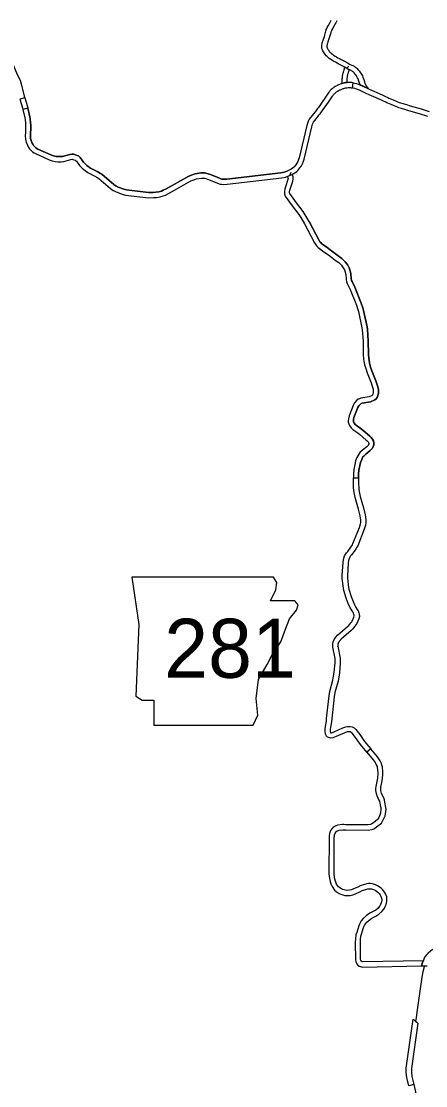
# Model space of a CAD drawing. Extents: x 77230 to 630905, y 790554 to 1662844.
# Drawn here: x 565999 to 585543, y 1577441 to 1628851 of the extents above; entities that cross this region are included whole.
import ezdxf

# ---------------------------------------------------------------- set-up
doc = ezdxf.new("R2010")
doc.units = 0
doc.layers.add('Level 10', color=7, linetype='Continuous')
doc.layers.add('Level 24', color=7, linetype='Continuous')

msp = doc.modelspace()

# ---------------------------------------------------------------- linework, layer by layer
at = {"layer": 'Level 10'}
for p, q in [((570436, 1620686), (570452, 1620677)), ((570436, 1620686), (570452, 1620677)), ((570581, 1620890), (570565, 1620900)), ((570565, 1620900), (570581, 1620890)), ((582788, 1608472), (582779, 1608496)), ((582788, 1608472), (582779, 1608496)), ((583013, 1608582), (583021, 1608558)), ((583021, 1608558), (583013, 1608582)), ((581056, 1598622), (581053, 1598646)), ((581164, 1598075), (581056, 1598622)), ((581303, 1598646), (581301, 1598670)), ((581301, 1598670), (581414, 1598097))]:
    msp.add_line(p, q, dxfattribs=at)
for points in [[(582762, 1625600), (582369, 1625779), (582340, 1625866), (582309, 1625960), (582271, 1626071), (582253, 1626115), (582233, 1626157), (582214, 1626191), (582193, 1626223), (582162, 1626266), (582140, 1626294), (582082, 1626360), (582051, 1626392), (582031, 1626411), (582007, 1626430), (581990, 1626441), (581964, 1626455), (581934, 1626470), (581907, 1626483), (581870, 1626501), (581775, 1626547), (581634, 1626629), (581498, 1626704), (581374, 1626772), (581317, 1626800), (581258, 1626831), (581179, 1626874), (581108, 1626914), (581032, 1626960), (580957, 1627007), (580879, 1627061), (580827, 1627104), (580782, 1627144), (580734, 1627191), (580694, 1627236), (580660, 1627283), (580629, 1627331), (580596, 1627383), (580574, 1627422), (580551, 1627468), (580540, 1627500), (580526, 1627535), (580515, 1627594), (580517, 1627648), (580523, 1627703), (580534, 1627760), (580542, 1627810), (580553, 1627854), (580567, 1627899), (580581, 1627942), (580644, 1628122), (580714, 1628371), (580726, 1628410), (580739, 1628450), (580758, 1628496), (580786, 1628553), (580831, 1628634), (580891, 1628744), (580941, 1628838), (580980, 1628900)], [(581245, 1628876), (581230, 1628841), (581198, 1628778), (581158, 1628713), (581111, 1628626), (581051, 1628514), (581007, 1628436), (580986, 1628393), (580974, 1628363), (580963, 1628333), (580954, 1628301), (580882, 1628047), (580818, 1627862), (580805, 1627824), (580794, 1627787), (580787, 1627759), (580780, 1627717), (580771, 1627666), (580766, 1627629), (580766, 1627614), (580768, 1627604), (580774, 1627588), (580782, 1627566), (580796, 1627538), (580811, 1627510), (580839, 1627466), (580866, 1627425), (580889, 1627393), (580916, 1627364), (580953, 1627327), (580990, 1627294), (581031, 1627260), (581094, 1627216), (581163, 1627173), (581234, 1627130), (581300, 1627092), (581376, 1627052), (581430, 1627023), (581489, 1626994), (581618, 1626923), (581758, 1626846), (581893, 1626767), (581978, 1626726), (582014, 1626709), (582046, 1626694), (582079, 1626676), (582116, 1626657), (582153, 1626633), (582194, 1626601), (582226, 1626571), (582266, 1626530), (582334, 1626452), (582363, 1626415), (582399, 1626364), (582428, 1626320), (582455, 1626272), (582482, 1626216), (582505, 1626158), (582546, 1626039), (582577, 1625945), (582608, 1625852), (582617, 1625827), (582628, 1625802), (582634, 1625789), (582641, 1625777), (582654, 1625758), (582691, 1625709), (582723, 1625665), (582762, 1625600)], [(564818, 1627756), (564888, 1627729), (565074, 1627615), (565134, 1627569), (565240, 1627457), (565320, 1627348), (565384, 1627250), (565422, 1627177), (565807, 1626284), (565943, 1626002), (566000, 1625824), (566141, 1625242), (566169, 1625153), (565928, 1625084)], [(581611, 1626642), (581610, 1626598), (581609, 1626590), (581605, 1626564), (581600, 1626543), (581592, 1626514), (581581, 1626482), (581569, 1626448), (581558, 1626415), (581546, 1626376), (581533, 1626329), (581524, 1626290), (581518, 1626256), (581513, 1626223), (581510, 1626195), (581499, 1626097), (581496, 1626064), (581493, 1626025), (581489, 1625930), (581489, 1625841), (581559, 1625863), (581611, 1625876), (581670, 1625887), (581739, 1625894)], [(581739, 1625894), (581739, 1625924), (581743, 1626013), (581745, 1626046), (581747, 1626071), (581758, 1626165), (581761, 1626190), (581765, 1626216), (581769, 1626240), (581776, 1626269), (581786, 1626307), (581796, 1626339), (581805, 1626367), (581817, 1626399), (581831, 1626440), (581843, 1626483), (581849, 1626510), (581775, 1626547), (581611, 1626642)], [(581830, 1626659), (581811, 1626653), (581791, 1626645), (581776, 1626635), (581765, 1626625), (581750, 1626609), (581734, 1626588)], [(581997, 1625636), (582039, 1625882), (581973, 1625892), (581909, 1625896), (581846, 1625898), (581778, 1625896), (581714, 1625893), (581670, 1625887), (581638, 1625881), (581605, 1625875), (581559, 1625863), (581514, 1625850), (581465, 1625832), (581332, 1625780), (581286, 1625761), (581242, 1625739), (581201, 1625717), (581169, 1625698), (581126, 1625671), (581087, 1625644), (581058, 1625621), (581017, 1625585), (580978, 1625549), (580948, 1625519), (580916, 1625485), (580891, 1625455), (580864, 1625423), (580831, 1625378), (580796, 1625327), (580670, 1625139), (580527, 1624929), (580421, 1624783), (580355, 1624685), (580316, 1624633), (580243, 1624541), (580197, 1624481), (580055, 1624299)], [(580252, 1624145), (580394, 1624328), (580441, 1624387), (580513, 1624480), (580559, 1624540), (580626, 1624640), (580731, 1624785), (580877, 1624999), (581003, 1625187), (581034, 1625233), (581060, 1625268), (581083, 1625295), (581102, 1625318), (581126, 1625344), (581151, 1625368), (581184, 1625398), (581218, 1625428), (581237, 1625443), (581265, 1625463), (581299, 1625485), (581323, 1625499), (581356, 1625517), (581390, 1625533), (581426, 1625548), (581553, 1625598), (581592, 1625612), (581624, 1625622), (581659, 1625630), (581684, 1625635), (581708, 1625640), (581738, 1625644), (581789, 1625647), (581845, 1625648), (581896, 1625647), (581947, 1625643), (581997, 1625636)], [(581997, 1625636), (582039, 1625882), (582109, 1625869), (582196, 1625845), (582281, 1625814), (582338, 1625792), (582388, 1625771), (582436, 1625751), (582473, 1625734), (582774, 1625595), (582916, 1625530), (583145, 1625427), (583473, 1625281), (583575, 1625233), (583714, 1625165), (583762, 1625144), (583808, 1625124), (583970, 1625058), (584261, 1624935), (584317, 1624917), (584440, 1624880), (584612, 1624827), (584793, 1624773), (585319, 1624617), (585715, 1624498)], [(585642, 1624259), (585247, 1624377), (584722, 1624533), (584539, 1624588), (584368, 1624641), (584242, 1624678), (584173, 1624701), (583874, 1624828), (583712, 1624894), (583662, 1624915), (583609, 1624939), (583467, 1625008), (583369, 1625054), (583043, 1625199), (582812, 1625302), (582670, 1625368), (582371, 1625506), (582336, 1625521), (582292, 1625541), (582245, 1625560), (582192, 1625580), (582120, 1625607), (582053, 1625625), (581997, 1625636)], [(566169, 1625153), (566293, 1624733), (566312, 1624657)], [(565928, 1625084), (566052, 1624668), (566069, 1624598)], [(566312, 1624657), (566069, 1624598), (566169, 1624188), (566184, 1624108), (566202, 1623930), (566207, 1623828), (566207, 1623642), (566195, 1623471), (566192, 1623324), (566199, 1623164), (566213, 1623082), (566236, 1623009), (566293, 1622868), (566331, 1622790), (566393, 1622694), (566441, 1622642), (566546, 1622550), (566617, 1622495), (566683, 1622459), (567341, 1622166), (567490, 1622118), (567631, 1622083), (567765, 1622064), (567945, 1622064), (568049, 1622082), (568391, 1622175), (568462, 1622185), (568485, 1622182), (568543, 1622167), (568601, 1622147), (568624, 1622134), (568667, 1622103), (568809, 1621891), (568941, 1621758), (569015, 1621695), (569218, 1621541), (569556, 1621376), (569697, 1621295), (569741, 1621266), (570310, 1620776), (570436, 1620686)], [(566312, 1624657), (566069, 1624598), (566169, 1624188), (566184, 1624108), (566202, 1623930), (566207, 1623828), (566207, 1623642), (566195, 1623471), (566192, 1623324), (566199, 1623164), (566213, 1623082), (566236, 1623009), (566293, 1622868), (566331, 1622790), (566393, 1622694), (566441, 1622642), (566546, 1622550), (566617, 1622495), (566683, 1622459), (567341, 1622166), (567490, 1622118), (567631, 1622083), (567765, 1622064), (567945, 1622064), (568049, 1622082), (568391, 1622175), (568462, 1622185), (568485, 1622182), (568543, 1622167), (568601, 1622147), (568624, 1622134), (568667, 1622103), (568809, 1621891), (568941, 1621758), (569015, 1621695), (569218, 1621541), (569556, 1621376), (569697, 1621295), (569741, 1621266), (570310, 1620776), (570436, 1620686)], [(566312, 1624657), (566414, 1624241), (566432, 1624143), (566451, 1623948), (566457, 1623834), (566457, 1623634), (566445, 1623459), (566442, 1623327), (566448, 1623191), (566456, 1623141), (566471, 1623094), (566521, 1622970), (566550, 1622913), (566591, 1622848), (566616, 1622822), (566705, 1622743), (566755, 1622704), (566795, 1622682), (567430, 1622400), (567558, 1622358), (567679, 1622328), (567783, 1622314), (567923, 1622314), (567994, 1622326), (568341, 1622421), (568458, 1622436), (568530, 1622429), (568616, 1622406), (568702, 1622377), (568757, 1622347), (568850, 1622280), (569004, 1622050), (569112, 1621941), (569172, 1621889), (569349, 1621755), (569673, 1621597), (569829, 1621507), (569893, 1621465), (570464, 1620973), (570581, 1620890)], [(570581, 1620890), (570464, 1620973), (569893, 1621465), (569829, 1621507), (569673, 1621597), (569349, 1621755), (569172, 1621889), (569112, 1621941), (569004, 1622050), (568850, 1622280), (568757, 1622347), (568702, 1622377), (568616, 1622406), (568530, 1622429), (568458, 1622436), (568341, 1622421), (567994, 1622326), (567923, 1622314), (567783, 1622314), (567679, 1622328), (567558, 1622358), (567430, 1622400), (566795, 1622682), (566755, 1622704), (566705, 1622743), (566616, 1622822), (566591, 1622848), (566550, 1622913), (566521, 1622970), (566471, 1623094), (566456, 1623141), (566448, 1623191), (566442, 1623327), (566445, 1623459), (566457, 1623634), (566457, 1623834), (566451, 1623948), (566432, 1624143), (566414, 1624241), (566312, 1624657)], [(580055, 1624299), (579914, 1624121), (579879, 1624057), (579842, 1623966), (579798, 1623815), (579423, 1622263), (579396, 1622168), (579359, 1622072), (579322, 1622005), (579265, 1621920), (579183, 1621817), (579161, 1621796), (579044, 1621710), (578911, 1621641), (578846, 1621618)], [(578930, 1621383), (579011, 1621412), (579176, 1621497), (579323, 1621605), (579369, 1621649), (579467, 1621772), (579536, 1621875), (579586, 1621966), (579633, 1622089), (579665, 1622199), (580039, 1623751), (580078, 1623883), (580106, 1623950), (580123, 1623983), (580252, 1624145)], [(570565, 1620900), (570682, 1620840), (570951, 1620743), (571088, 1620704), (572153, 1620577), (572376, 1620583), (572508, 1620594), (572652, 1620617), (572780, 1620654), (572862, 1620687), (573003, 1620756), (573285, 1620913), (574089, 1621369), (574300, 1621455), (574406, 1621484), (574683, 1621527), (574762, 1621532), (574845, 1621529), (574920, 1621517), (575137, 1621454), (575573, 1621271), (575681, 1621232), (575717, 1621224), (575757, 1621221), (575927, 1621229), (578543, 1621535), (578703, 1621567), (578846, 1621618)], [(578846, 1621618), (578703, 1621567), (578543, 1621535), (575927, 1621229), (575757, 1621221), (575717, 1621224), (575681, 1621232), (575573, 1621271), (575137, 1621454), (574920, 1621517), (574845, 1621529), (574762, 1621532), (574683, 1621527), (574406, 1621484), (574300, 1621455), (574089, 1621369), (573285, 1620913), (573003, 1620756), (572862, 1620687), (572780, 1620654), (572652, 1620617), (572508, 1620594), (572376, 1620583), (572153, 1620577), (571088, 1620704), (570951, 1620743), (570682, 1620840), (570565, 1620900)], [(579019, 1621554), (578990, 1621461), (578970, 1621424)], [(570452, 1620677), (570582, 1620611), (570874, 1620505), (571039, 1620458), (572142, 1620326), (572389, 1620333), (572538, 1620345), (572707, 1620372), (572862, 1620418), (572963, 1620459), (573119, 1620535), (573408, 1620695), (574198, 1621144), (574380, 1621218), (574459, 1621240), (574710, 1621279), (574765, 1621282), (574819, 1621280), (574865, 1621272), (575054, 1621218), (575482, 1621038), (575612, 1620991), (575679, 1620977), (575751, 1620970), (575947, 1620979), (578583, 1621287), (578771, 1621326), (578930, 1621383)], [(570452, 1620677), (570582, 1620611), (570874, 1620505), (571039, 1620458), (572142, 1620326), (572389, 1620333), (572538, 1620345), (572707, 1620372), (572862, 1620418), (572963, 1620459), (573119, 1620535), (573408, 1620695), (574198, 1621144), (574380, 1621218), (574459, 1621240), (574710, 1621279), (574765, 1621282), (574819, 1621280), (574865, 1621272), (575054, 1621218), (575482, 1621038), (575612, 1620991), (575679, 1620977), (575751, 1620970), (575947, 1620979), (578583, 1621287), (578771, 1621326), (578930, 1621383)], [(579094, 1621455), (579011, 1621412), (578866, 1621360), (578887, 1621297), (578890, 1621250), (578880, 1621206), (578763, 1620860), (578733, 1620737), (578718, 1620642), (578715, 1620517), (578758, 1620413), (579090, 1619940), (579416, 1619513), (579505, 1619375), (579684, 1619071)], [(579905, 1619187), (579718, 1619506), (579621, 1619657), (579292, 1620088), (578978, 1620535), (578966, 1620565), (578967, 1620618), (578979, 1620688), (579003, 1620791), (579120, 1621137), (579143, 1621230), (579133, 1621345), (579106, 1621431), (579094, 1621455)], [(579684, 1619071), (580171, 1618143), (580235, 1618047), (580288, 1617986), (580346, 1617933), (580625, 1617721), (580842, 1617565), (581166, 1617312), (581337, 1617201), (581469, 1617070), (581528, 1616995), (581559, 1616947), (581614, 1616849), (581652, 1616736), (581675, 1616621), (581698, 1616394), (581722, 1616264), (581752, 1616182), (581891, 1615904), (582196, 1615143), (582265, 1614936), (582293, 1614828), (582462, 1614052), (582477, 1613949), (582517, 1613399), (582527, 1612755), (582544, 1612536), (582559, 1612441), (582590, 1612280), (582642, 1612074), (582710, 1611876), (582901, 1611397), (582975, 1611180), (582999, 1611086), (583007, 1611033), (583010, 1610973), (583006, 1610909), (582994, 1610849), (582974, 1610804), (582965, 1610791), (582952, 1610780), (582803, 1610716), (582414, 1610644), (582342, 1610624), (582283, 1610599), (582212, 1610548), (582108, 1610417), (582040, 1610298), (581839, 1609788), (581806, 1609655), (581796, 1609552), (581801, 1609490), (581822, 1609408), (581863, 1609323), (581943, 1609209), (582022, 1609143), (582219, 1609003), (582340, 1608910), (582670, 1608628), (582721, 1608581), (582758, 1608534), (582788, 1608472)], [(579684, 1619071), (580171, 1618143), (580235, 1618047), (580288, 1617986), (580346, 1617933), (580625, 1617721), (580842, 1617565), (581166, 1617312), (581337, 1617201), (581469, 1617070), (581528, 1616995), (581559, 1616947), (581614, 1616849), (581652, 1616736), (581675, 1616621), (581698, 1616394), (581722, 1616264), (581752, 1616182), (581891, 1615904), (582196, 1615143), (582265, 1614936), (582293, 1614828), (582462, 1614052), (582477, 1613949), (582517, 1613399), (582527, 1612755), (582544, 1612536), (582559, 1612441), (582590, 1612280), (582642, 1612074), (582710, 1611876), (582901, 1611397), (582975, 1611180), (582999, 1611086), (583007, 1611033), (583010, 1610973), (583006, 1610909), (582994, 1610849), (582974, 1610804), (582965, 1610791), (582952, 1610780), (582803, 1610716), (582414, 1610644), (582342, 1610624), (582283, 1610599), (582212, 1610548), (582108, 1610417), (582040, 1610298), (581839, 1609788), (581806, 1609655), (581796, 1609552), (581801, 1609490), (581822, 1609408), (581863, 1609323), (581943, 1609209), (582022, 1609143), (582219, 1609003), (582340, 1608910), (582670, 1608628), (582721, 1608581), (582758, 1608534), (582788, 1608472)], [(579905, 1619187), (580386, 1618270), (580434, 1618198), (580467, 1618161), (580506, 1618125), (580774, 1617922), (580992, 1617766), (581311, 1617516), (581495, 1617397), (581657, 1617237), (581732, 1617140), (581773, 1617077), (581844, 1616951), (581895, 1616801), (581923, 1616657), (581945, 1616429), (581964, 1616331), (581982, 1616282), (582120, 1616006), (582431, 1615229), (582505, 1615008), (582537, 1614886), (582708, 1614097), (582726, 1613976), (582767, 1613409), (582777, 1612766), (582792, 1612565), (582805, 1612484), (582834, 1612335), (582882, 1612146), (582945, 1611962), (583135, 1611484), (583215, 1611252), (583245, 1611135), (583256, 1611056), (583260, 1610972), (583255, 1610877), (583234, 1610774), (583193, 1610678), (583151, 1610622), (583087, 1610565), (582875, 1610476), (582470, 1610400), (582425, 1610388), (582407, 1610380), (582387, 1610365), (582315, 1610276), (582267, 1610190), (582077, 1609711), (582053, 1609614), (582047, 1609550), (582049, 1609530), (582058, 1609495), (582079, 1609450), (582129, 1609380), (582175, 1609341), (582368, 1609204), (582497, 1609104), (582837, 1608814), (582904, 1608751), (582970, 1608669), (583013, 1608582)], [(583013, 1608582), (582970, 1608669), (582904, 1608751), (582837, 1608814), (582497, 1609104), (582368, 1609204), (582175, 1609341), (582129, 1609380), (582079, 1609450), (582058, 1609495), (582049, 1609530), (582047, 1609550), (582053, 1609614), (582077, 1609711), (582267, 1610190), (582315, 1610276), (582387, 1610365), (582407, 1610380), (582425, 1610388), (582470, 1610400), (582875, 1610476), (583087, 1610565), (583151, 1610622), (583193, 1610678), (583234, 1610774), (583255, 1610877), (583260, 1610972), (583256, 1611056), (583245, 1611135), (583215, 1611252), (583135, 1611484), (582945, 1611962), (582882, 1612146), (582834, 1612335), (582805, 1612484), (582792, 1612565), (582777, 1612766), (582767, 1613409), (582726, 1613976), (582708, 1614097), (582537, 1614886), (582505, 1615008), (582431, 1615229), (582120, 1616006), (581982, 1616282), (581964, 1616331), (581945, 1616429), (581923, 1616657), (581895, 1616801), (581844, 1616951), (581773, 1617077), (581732, 1617140), (581657, 1617237), (581495, 1617397), (581311, 1617516), (580992, 1617766), (580774, 1617922), (580506, 1618125), (580467, 1618161), (580434, 1618198), (580386, 1618270), (579905, 1619187)], [(582779, 1608496), (582786, 1608469), (582786, 1608434), (582778, 1608404), (582757, 1608366), (582733, 1608337), (582697, 1608305), (582481, 1608137), (582360, 1608022), (582304, 1607951), (582256, 1607870), (582219, 1607787), (582156, 1607622), (582110, 1607448), (582068, 1607204), (582051, 1606998), (582050, 1606801), (582300, 1606800)], [(582779, 1608496), (582786, 1608469), (582786, 1608434), (582778, 1608404), (582757, 1608366), (582733, 1608337), (582697, 1608305), (582481, 1608137), (582360, 1608022), (582304, 1607951), (582256, 1607870), (582219, 1607787), (582156, 1607622), (582110, 1607448), (582068, 1607204), (582051, 1606998), (582050, 1606801), (582300, 1606800)], [(583021, 1608558), (583036, 1608502), (583037, 1608398), (583010, 1608307), (582965, 1608226), (582914, 1608163), (582857, 1608113), (582644, 1607947), (582545, 1607853), (582511, 1607809), (582478, 1607755), (582450, 1607692), (582394, 1607546), (582355, 1607394), (582316, 1607172), (582301, 1606987), (582300, 1606800)], [(582300, 1606800), (582301, 1606987), (582316, 1607172), (582355, 1607394), (582394, 1607546), (582450, 1607692), (582478, 1607755), (582511, 1607809), (582545, 1607853), (582644, 1607947), (582857, 1608113), (582914, 1608163), (582965, 1608226), (583010, 1608307), (583037, 1608398), (583036, 1608502), (583021, 1608558)], [(581053, 1598646), (581053, 1598770), (581068, 1598874), (581121, 1598997), (581196, 1599108), (581283, 1599194), (581764, 1599613), (581823, 1599671), (581931, 1599795), (581966, 1599838), (581990, 1599879), (582071, 1600070), (582085, 1600130), (582082, 1600179), (582077, 1600200), (582049, 1600264), (582020, 1600322), (581936, 1600450), (581898, 1600520), (581801, 1600735), (581704, 1600993), (581592, 1601362), (581570, 1601464), (581504, 1601931), (581505, 1602076), (581552, 1602714), (581574, 1602855), (581622, 1603040), (581712, 1603179), (581772, 1603245), (581931, 1603452), (581998, 1603564), (582027, 1603622), (582335, 1604398), (582389, 1604574), (582400, 1604637), (582407, 1604724), (582406, 1604762), (582372, 1604968), (582297, 1605283), (582139, 1605844), (582101, 1606013), (582068, 1606196), (582054, 1606330), (582049, 1606481), (582050, 1606801)], [(582050, 1606801), (582300, 1606800), (582299, 1606484), (582303, 1606347), (582316, 1606231), (582346, 1606062), (582382, 1605906), (582539, 1605346), (582617, 1605018), (582656, 1604785), (582657, 1604716), (582648, 1604607), (582633, 1604517), (582571, 1604315), (582256, 1603522), (582219, 1603445), (582138, 1603311), (581964, 1603085), (581912, 1603026), (581854, 1602938), (581819, 1602805), (581801, 1602686), (581755, 1602066), (581755, 1601948), (581817, 1601507), (581834, 1601425), (581941, 1601073), (582032, 1600831), (582122, 1600631), (582151, 1600578), (582236, 1600448), (582276, 1600371), (582315, 1600280), (582331, 1600216), (582336, 1600108), (582310, 1599993), (582214, 1599766), (582172, 1599695), (582123, 1599634), (582005, 1599499), (581933, 1599429), (581453, 1599011), (581390, 1598948), (581342, 1598877), (581311, 1598805), (581303, 1598752), (581303, 1598646)], [(582883, 1593716), (582691, 1593554), (582385, 1593918), (582155, 1594260), (581986, 1594470), (581944, 1594508), (581897, 1594530), (581869, 1594538), (581790, 1594536), (581749, 1594530), (581638, 1594490), (581219, 1594302), (581055, 1594239), (580951, 1594226), (580843, 1594251), (580782, 1594291), (580748, 1594330), (580714, 1594388), (580700, 1594433), (580680, 1594554), (580682, 1594679), (580695, 1594785), (580746, 1595046), (580756, 1595184), (580870, 1596267), (580916, 1596486), (581061, 1597033), (581124, 1597412), (581160, 1597867), (581164, 1598075)], [(581414, 1598097), (581410, 1597854), (581372, 1597382), (581305, 1596981), (581159, 1596429), (581117, 1596228), (581005, 1595162), (580994, 1595013), (580942, 1594745), (580932, 1594662), (580931, 1594572), (580944, 1594491), (580944, 1594490), (580948, 1594483), (580965, 1594480), (580994, 1594483), (581123, 1594532), (581545, 1594723), (581687, 1594773), (581768, 1594786), (581899, 1594788), (581981, 1594767), (582085, 1594719), (582169, 1594641), (582357, 1594408), (582585, 1594069), (582883, 1593716)], [(582691, 1593554), (583011, 1593175), (583102, 1593047), (583122, 1593012), (583170, 1592910), (583189, 1592854), (583200, 1592806), (583227, 1592573), (583224, 1592508), (583206, 1592307), (583192, 1592209), (583129, 1591895), (583118, 1591793), (583118, 1591695), (583143, 1591560), (583180, 1591454), (583281, 1591240), (583305, 1591178), (583331, 1591083), (583373, 1590842), (583377, 1590803), (583357, 1590609), (583342, 1590552), (583271, 1590392), (583226, 1590315), (583214, 1590299), (583018, 1590145), (582932, 1590085), (582899, 1590068), (582877, 1590060), (582739, 1590035), (581690, 1590044), (581580, 1590052), (581522, 1590049), (581286, 1590018)], [(581356, 1589778), (581540, 1589802), (581572, 1589802), (581679, 1589794), (582760, 1589785), (582941, 1589818), (582997, 1589838), (583061, 1589870), (583167, 1589943), (583399, 1590126), (583437, 1590181), (583493, 1590278), (583579, 1590469), (583604, 1590565), (583628, 1590803), (583621, 1590876), (583575, 1591137), (583543, 1591256), (583511, 1591339), (583412, 1591548), (583386, 1591624), (583368, 1591718), (583368, 1591780), (583376, 1591857), (583439, 1592167), (583454, 1592278), (583474, 1592492), (583477, 1592582), (583447, 1592848), (583430, 1592923), (583401, 1593005), (583344, 1593126), (583314, 1593180), (583209, 1593328), (582883, 1593716), (582691, 1593554)], [(581286, 1590018), (581195, 1589989), (581138, 1589960), (581056, 1589902), (581019, 1589861), (580944, 1589760), (580895, 1589624), (580879, 1589528), (580875, 1589451), (580861, 1587677), (580891, 1587445), (580923, 1587301), (580960, 1587187), (581021, 1587056), (581140, 1586885), (581213, 1586814), (581259, 1586781), (581359, 1586727), (581446, 1586687), (581537, 1586655), (581631, 1586634), (581732, 1586626), (581894, 1586635), (582023, 1586665), (582154, 1586713), (582367, 1586808), (582478, 1586865), (582648, 1586924), (582742, 1586946), (582801, 1586955), (582845, 1586955), (582923, 1586945), (583021, 1586916), (583098, 1586879), (583235, 1586791), (583280, 1586742), (583343, 1586655), (583361, 1586624), (583412, 1586501), (583419, 1586415), (583415, 1586383), (583404, 1586329), (583387, 1586270), (583361, 1586200), (583335, 1586146), (583313, 1586113), (583241, 1586020), (583129, 1585924), (583008, 1585853), (582882, 1585790), (582798, 1585740), (582660, 1585638), (582516, 1585509), (582430, 1585398), (582372, 1585307), (582339, 1585241), (582309, 1585164), (582208, 1584844)], [(582446, 1584767), (582544, 1585080), (582568, 1585139), (582590, 1585183), (582635, 1585254), (582700, 1585338), (582818, 1585444), (582937, 1585531), (583002, 1585571), (583127, 1585632), (583275, 1585720), (583423, 1585847), (583517, 1585968), (583553, 1586023), (583591, 1586101), (583625, 1586192), (583646, 1586268), (583663, 1586343), (583670, 1586412), (583658, 1586560), (583586, 1586735), (583553, 1586792), (583474, 1586900), (583398, 1586983), (583220, 1587097), (583112, 1587150), (582975, 1587191), (582860, 1587205), (582782, 1587205), (582695, 1587192), (582578, 1587165), (582379, 1587096), (582258, 1587034), (582059, 1586945), (581951, 1586905), (581859, 1586883), (581735, 1586876), (581668, 1586882), (581606, 1586895), (581541, 1586919), (581471, 1586951), (581391, 1586994), (581373, 1587007), (581332, 1587047), (581239, 1587181), (581193, 1587279), (581165, 1587367), (581137, 1587489), (581111, 1587693), (581125, 1589442), (581128, 1589500), (581138, 1589561), (581166, 1589640), (581213, 1589702), (581223, 1589714), (581268, 1589746), (581291, 1589757), (581356, 1589778)], [(582208, 1584844), (582169, 1584724), (582146, 1584542), (582140, 1584350), (582146, 1583521), (582163, 1583425), (582211, 1583329), (582251, 1583276), (582324, 1583220), (582388, 1583194), (582486, 1583174), (585342, 1583227)], [(585342, 1583227), (585382, 1583395), (585418, 1583479), (582509, 1583424), (582462, 1583434), (582450, 1583439), (582430, 1583453), (582425, 1583460), (582403, 1583504), (582396, 1583544), (582390, 1584347), (582395, 1584522), (582414, 1584669), (582446, 1584767)], [(588953, 1584984), (588925, 1584948), (588878, 1584907), (588813, 1584869), (588748, 1584844), (588666, 1584831), (587765, 1584738), (587644, 1584711), (587493, 1584651), (586040, 1584110), (585841, 1583991), (585766, 1583938), (585654, 1583838), (585599, 1583778), (585492, 1583645), (585431, 1583508), (585382, 1583395), (585342, 1583227), (585615, 1583236)], [(585471, 1583231), (585461, 1583188), (585410, 1582945), (585363, 1582679), (585115, 1580996), (585079, 1580717), (585055, 1580552)], [(584964, 1577497), (584720, 1577441), (584627, 1577844), (584599, 1578078), (584603, 1578290), (584943, 1580651)], [(585169, 1580464), (584853, 1578270), (584849, 1578091), (584874, 1577887), (584964, 1577497)], [(584964, 1577497), (585064, 1577064), (585082, 1576990)]]:
    msp.add_lwpolyline(points, dxfattribs=at)
msp.add_arc((586442, 1582232), 2179, 226.5331, 234.2425, dxfattribs=at)
at = {"layer": 'Level 24'}
msp.add_lwpolyline([(571341, 1602005), (571684, 1599722), (571531, 1596258), (571836, 1596067), (572407, 1596067), (572407, 1594849), (577203, 1594849), (577431, 1595344), (577355, 1596143), (577469, 1597057), (577888, 1597780), (578155, 1598313), (578535, 1598884), (578764, 1599493), (578954, 1599988), (579297, 1600407), (579373, 1600673), (579220, 1600863), (578040, 1600863), (578307, 1601396), (578345, 1601739), (578187, 1602002)], close=True, dxfattribs=at)
msp.add_lwpolyline([(571341, 1602005), (571684, 1599722), (571531, 1596258), (571836, 1596067), (572407, 1596067), (572407, 1594849), (577203, 1594849), (577431, 1595344), (577355, 1596143), (577469, 1597057), (577888, 1597780), (578155, 1598313), (578535, 1598884), (578764, 1599493), (578954, 1599988), (579297, 1600407), (579373, 1600673), (579220, 1600863), (578040, 1600863), (578307, 1601396), (578345, 1601739), (578187, 1602002)], close=True, dxfattribs=at)

# ---------------------------------------------------------------- texts
msp.add_text('281', height=2851.2, dxfattribs=at).set_placement((572905, 1597141))
msp.add_text('281', height=2851.2, dxfattribs=at).set_placement((572905, 1597141))

doc.saveas('drawing.dxf')
